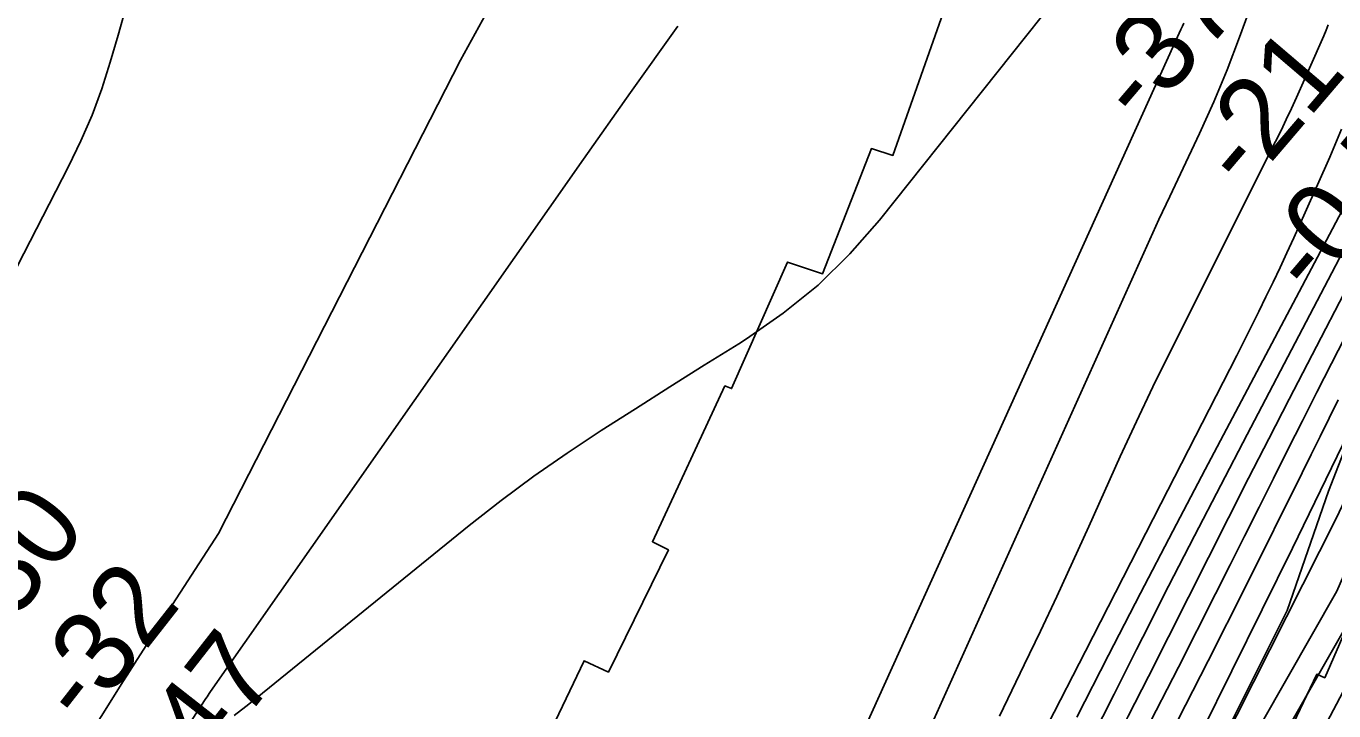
# Model space of a CAD drawing. Extents: x 3177385 to 3215275, y 903885 to 929304.
# Drawn here: x 3208135 to 3209214, y 921577 to 922142 of the extents above; entities that cross this region are included whole.
import ezdxf

# ---------------------------------------------------------------- set-up
doc = ezdxf.new("R2010")
doc.units = 0
for name, color, linetype in [('V-RIVR-EDGE', 7, 'Continuous'), ('V-RIVR-RANG', 7, 'Continuous'), ('V-RRAP-RVMT', 7, 'Continuous'), ('V-TOPO-DPTH', 7, 'Continuous'), ('V-TOPO-MAJR', 7, 'Continuous'), ('V-TOPO-MINR', 7, 'Continuous'), ('V-TOPO-WATR', 7, 'Continuous')]:
    doc.layers.add(name, color=color, linetype=linetype)

msp = doc.modelspace()

# ---------------------------------------------------------------- linework, layer by layer
at = {"layer": 'V-RIVR-EDGE'}
msp.add_lwpolyline([(3208442.3, 920650.1), (3208514.2, 920743.4), (3208574.8, 920812.8), (3208600.1, 920855.3), (3208627.6, 920895.7), (3208679.1, 920959.9), (3208723.1, 921018.4), (3208779.8, 921081.3), (3208834.7, 921139), (3208889.1, 921195.4), (3208945, 921270.4), (3208994.7, 921339), (3209054.1, 921441), (3209077.2, 921484.4), (3209127.8, 921563), (3209175.9, 921659.3), (3209210, 921757.9), (3209263.4, 921894.7), (3209306.7, 922002.4), (3209341.3, 922098), (3209366.8, 922207.4)], dxfattribs=at)
at = {"layer": 'V-RRAP-RVMT'}
for points in [[(3208896.9, 922166.8), (3208850.5, 922034.9), (3208832.7, 922040.5), (3208792.4, 921937.2), (3208763.6, 921946.8), (3208717.3, 921842.5), (3208711.9, 921844.7), (3208652, 921716.1), (3208665.3, 921709.4), (3208615.7, 921608.6), (3208595.7, 921617.9), (3208548.1, 921518.2), (3208529.5, 921528), (3208410.1, 921299.6), (3208393.4, 921307.1), (3208335.6, 921194.9), (3208323.5, 921200.9), (3208262, 921084.9), (3208257.1, 921087.5), (3208251.5, 921090.5), (3208186.4, 920966.1)], [(3208548.5, 920773.6), (3208578.1, 920757.6), (3208640.4, 920874.3), (3208652.5, 920867.5), (3208714.2, 920982.9), (3208737, 920972), (3208795.5, 921080.8), (3208825.9, 921066.1), (3208886.8, 921179.1), (3208913.6, 921165.9), (3208973.2, 921278), (3208991.7, 921269.6), (3209047.5, 921384.6), (3209068.5, 921376.2), (3209125.1, 921493.3), (3209142.5, 921485.5), (3209200.2, 921606.7), (3209206.9, 921603.8), (3209253.4, 921710.6)]]:
    msp.add_lwpolyline(points, dxfattribs=at)
at = {"layer": 'V-TOPO-DPTH'}
for points in [[(3208059.2, 921809.8), (3208170.3, 922025.8), (3208180.4, 922046.8), (3208189.6, 922068), (3208197.6, 922089.8), (3208204.7, 922111.8), (3208211.2, 922134.2), (3208217.4, 922156.6)], [(3208217.4, 922156.6), (3208211.2, 922134.2), (3208204.7, 922111.8), (3208197.6, 922089.8), (3208189.6, 922068), (3208180.4, 922046.8), (3208170.3, 922025.8), (3208059.2, 921809.8)], [(3209146.3, 922159.4), (3209136.6, 922132.4), (3209126.3, 922105.6), (3209115.2, 922079.2), (3209103.5, 922053), (3209087.9, 922019.8), (3209078.9, 922000.9), (3209069.8, 921982), (3208812.6, 921409.9), (3208800, 921387.7), (3208740.4, 921287.2), (3208728.1, 921267), (3208715.5, 921247), (3208702.5, 921227.3), (3208689.1, 921207.8), (3208248.5, 920578.8)], [(3208248.5, 920578.8), (3208689.1, 921207.8), (3208702.5, 921227.3), (3208715.5, 921247), (3208728.1, 921267), (3208740.4, 921287.2), (3208800, 921387.7), (3208812.6, 921409.9), (3209069.8, 921982), (3209078.9, 922000.9), (3209087.9, 922019.8), (3209103.5, 922053), (3209115.2, 922079.2), (3209126.3, 922105.6), (3209136.6, 922132.4), (3209146.3, 922159.4)], [(3208938.4, 921572.1), (3208958.9, 921614.5), (3208972.2, 921642.4), (3208985.8, 921671), (3208999.1, 921699.8), (3209012.2, 921728.6), (3209025.1, 921757.5), (3209038.1, 921786.4), (3209051.4, 921815.2), (3209065.1, 921843.8), (3209079.1, 921872.2), (3209166.3, 922046.4), (3209170.8, 922055.4), (3209175.1, 922064.4), (3209179.3, 922073.5), (3209183.4, 922082.6), (3209206, 922133.5), (3209207.9, 922138.1), (3209209.8, 922142.7)], [(3208938.4, 921572.1), (3208958.9, 921614.5), (3208972.2, 921642.4), (3208985.8, 921671), (3208999.1, 921699.8), (3209012.2, 921728.6), (3209025.1, 921757.5), (3209038.1, 921786.4), (3209051.4, 921815.2), (3209065.1, 921843.8), (3209079.1, 921872.2), (3209166.3, 922046.4), (3209170.8, 922055.4), (3209175.1, 922064.4), (3209179.3, 922073.5), (3209183.4, 922082.6), (3209206, 922133.5), (3209207.9, 922138.1), (3209209.8, 922142.7)], [(3209220.8, 922056.4), (3209211, 922033.4), (3209201, 922010.5), (3209190.8, 921987.7), (3209181.3, 921966.8), (3209175.6, 921954.5), (3209170, 921942.3), (3209164.2, 921930.2), (3209158.3, 921918.1), (3209152.4, 921906), (3209146.4, 921893.9), (3209140.3, 921881.9), (3209134.2, 921869.9), (3209071.5, 921747.5), (3209040.4, 921686.7), (3209009.3, 921625.9), (3208978.2, 921565.2)], [(3209220.8, 922056.4), (3209211, 922033.4), (3209201, 922010.5), (3209190.8, 921987.7), (3209181.3, 921966.8), (3209175.6, 921954.5), (3209170, 921942.3), (3209164.2, 921930.2), (3209158.3, 921918.1), (3209152.4, 921906), (3209146.4, 921893.9), (3209140.3, 921881.9), (3209134.2, 921869.9), (3209071.5, 921747.5), (3209040.4, 921686.7), (3209009.3, 921625.9), (3208978.2, 921565.2)], [(3208399.5, 920643), (3208429.8, 920683.9), (3208460.1, 920724.8), (3208767.2, 921139.9), (3208782.3, 921160.8), (3208797.2, 921182), (3208811.5, 921203.5), (3208825.5, 921225.3), (3208895.3, 921336.4), (3208916.8, 921371.7), (3208937.6, 921407.3), (3208957.5, 921443.4), (3208976.8, 921479.9), (3208995.6, 921516.7), (3209014.3, 921553.5), (3209033, 921590.4), (3209051.6, 921627.2), (3209056.7, 921637.4), (3209078, 921679.3), (3209099.4, 921721.1), (3209121, 921762.9), (3209142.7, 921804.5), (3209240.2, 921990.4)], [(3209240.2, 921990.4), (3209142.7, 921804.5), (3209121, 921762.9), (3209099.4, 921721.1), (3209078, 921679.3), (3209056.7, 921637.4), (3209051.6, 921627.2), (3209033, 921590.4), (3209014.3, 921553.5), (3208995.6, 921516.7), (3208976.8, 921479.9), (3208957.5, 921443.4), (3208937.6, 921407.3), (3208916.8, 921371.7), (3208895.3, 921336.4), (3208825.5, 921225.3), (3208811.5, 921203.5), (3208797.2, 921182), (3208782.3, 921160.8), (3208767.2, 921139.9), (3208460.1, 920724.8), (3208429.8, 920683.9), (3208399.5, 920643)], [(3209058.3, 921558.6), (3209086.1, 921612.5), (3209116.8, 921673.2), (3209128.8, 921697), (3209140.7, 921720.7), (3209152.6, 921744.5), (3209164.5, 921768.3), (3209176.4, 921792.1), (3209188.4, 921815.8), (3209200.4, 921839.6), (3209212.5, 921863.2), (3209250.7, 921937.7)], [(3209250.7, 921937.7), (3209212.5, 921863.2), (3209200.4, 921839.6), (3209188.4, 921815.8), (3209176.4, 921792.1), (3209164.5, 921768.3), (3209152.6, 921744.5), (3209140.7, 921720.7), (3209128.8, 921697), (3209116.8, 921673.2), (3209086.1, 921612.5), (3209058.3, 921558.6)], [(3209105.2, 921558.9), (3209130.3, 921609.5), (3209155.3, 921660.2), (3209180.1, 921710.9), (3209258.3, 921871.6)]]:
    msp.add_lwpolyline(points, dxfattribs=at)
at = {"layer": 'V-TOPO-MAJR'}
for points in [[(3208586.9, 920670.5), (3208639.8, 920741.5), (3208692.7, 920812.6), (3208745.6, 920883.7), (3208798.4, 920954.8), (3208852, 921027.1), (3208877.7, 921062.3), (3208903, 921097.7), (3208927.8, 921133.5), (3208952.3, 921169.6), (3209269.5, 921725.3), (3209275, 921739), (3209280.5, 921752.6), (3209286.1, 921766.3), (3209291.8, 921779.9), (3209297.7, 921793.4), (3209303.6, 921806.9), (3209330.1, 921866), (3209340.6, 921889.7), (3209350.8, 921913.6), (3209360.7, 921937.6), (3209370.4, 921961.6), (3209783.6, 923404.9)], [(3207979.8, 921226.6), (3208197.1, 921572), (3208215.6, 921601.2), (3208234.2, 921630.4), (3208252.9, 921659.5), (3208271.7, 921688.6), (3208294, 921723), (3208493.7, 922113.4), (3208517.8, 922157.4)], [(3209090.5, 922143.9), (3209089.4, 922141.4), (3209088.2, 922138.9), (3208692.7, 921265.3), (3208687.8, 921258), (3208682.9, 921250.8), (3208599.4, 921132.5), (3208552.5, 921066.3), (3208505.2, 921000.4), (3208457.4, 920934.8), (3208409.3, 920869.4), (3208210.3, 920601)]]:
    msp.add_lwpolyline(points, dxfattribs=at)
at = {"layer": 'V-TOPO-MINR'}
for points in [[(3208330.9, 920529.9), (3208769.6, 921121.2), (3208788.6, 921147.4), (3208807.2, 921174), (3208825.2, 921201), (3208842.8, 921228.2), (3208931, 921368.8), (3208957.6, 921412.4), (3208983.4, 921456.4), (3209007.9, 921501.2), (3209031.6, 921546.4), (3209044.7, 921572.1), (3209061.3, 921604.8), (3209077.8, 921637.6), (3209094.3, 921670.3), (3209110.8, 921703.1), (3209127.3, 921735.8), (3209143.9, 921768.5), (3209160.6, 921801.1), (3209177.4, 921833.7), (3209245.3, 921964.7), (3209252.3, 921978.4), (3209259.3, 921992.2), (3209639.2, 923436.7)], [(3208650.2, 920681.8), (3208708.2, 920759.1), (3208766.4, 920836.2), (3208824.9, 920913.1), (3208920.3, 921038.1), (3208931.1, 921052.4), (3208941.9, 921066.8), (3208952.6, 921081.3), (3209336.8, 921810.2), (3209338.3, 921815.8), (3209340, 921821.3), (3209341.9, 921826.8), (3209344, 921832.2), (3209346.2, 921837.6), (3209348.4, 921843), (3209350.7, 921848.4), (3209358.7, 921866.9), (3209365, 921881.6), (3209371.1, 921896.3), (3209377, 921911), (3209826.1, 923406.8)], [(3208472.8, 920562), (3208847.7, 921056.1), (3208867.7, 921083), (3208887.5, 921110.1), (3208906.8, 921137.6), (3208925.8, 921165.2), (3209216.7, 921675.3), (3209227, 921698.8), (3209237.4, 921722.1), (3209247.9, 921745.4), (3209258.6, 921768.7), (3209321.3, 921904.4), (3209326.9, 921916.9), (3209332.4, 921929.4), (3209337.8, 921942), (3209343.1, 921954.7), (3209364.9, 922008.4), (3209368.6, 922017.3), (3209372.3, 922026.1), (3209376.1, 922034.9), (3209379.9, 922043.7), (3209726.3, 923299.3)], [(3208539.7, 920678.9), (3208587.5, 920741.9), (3208635.2, 920804.8), (3208844.6, 921080.9), (3208859.4, 921100.8), (3208874, 921120.9), (3208888.3, 921141.2), (3208902.3, 921161.6), (3208998.4, 921304.1), (3209216.1, 921734.8), (3209313.5, 921939.6), (3209315.6, 921944), (3209317.5, 921948.5), (3209321.7, 921958.5), (3209322.4, 921960.1), (3209323.1, 921961.7), (3209324.4, 921964.9), (3209325.9, 921968.1), (3209680.7, 923225.5)], [(3208306.8, 921572.7), (3208316.4, 921580.1), (3208325.9, 921587.6), (3208500.8, 921729.4), (3208527.3, 921750), (3208554.1, 921770.1), (3208581.7, 921789.3), (3208609.7, 921807.8), (3208638, 921825.8), (3208666.4, 921843.8), (3208694.8, 921861.7), (3208723.3, 921879.5), (3208729.6, 921883.5), (3208760, 921904.7), (3208788.7, 921927.8), (3208814.9, 921953.7), (3208839.4, 921981.5), (3209009.5, 922195.2)], [(3208217.4, 922156.6), (3208211.2, 922134.2), (3208204.7, 922111.8), (3208197.6, 922089.8), (3208189.6, 922068), (3208180.4, 922046.8), (3208170.3, 922025.8), (3208059.2, 921809.8)], [(3208248.5, 920578.8), (3208689.1, 921207.8), (3208702.5, 921227.3), (3208715.5, 921247), (3208728.1, 921267), (3208740.4, 921287.2), (3208800, 921387.7), (3208812.6, 921409.9), (3209069.8, 921982), (3209078.9, 922000.9), (3209087.9, 922019.8), (3209103.5, 922053), (3209115.2, 922079.2), (3209126.3, 922105.6), (3209136.6, 922132.4), (3209146.3, 922159.4)], [(3208673, 922141.5), (3208634, 922086.7), (3208595.2, 922031.7), (3208287.4, 921592.5), (3208286.4, 921591), (3208284.5, 921588.1), (3208283.5, 921586.7), (3208272.2, 921569.4)], [(3208938.4, 921572.1), (3208958.9, 921614.5), (3208972.2, 921642.4), (3208985.8, 921671), (3208999.1, 921699.8), (3209012.2, 921728.6), (3209025.1, 921757.5), (3209038.1, 921786.4), (3209051.4, 921815.2), (3209065.1, 921843.8), (3209079.1, 921872.2), (3209166.3, 922046.4), (3209170.8, 922055.4), (3209175.1, 922064.4), (3209179.3, 922073.5), (3209183.4, 922082.6), (3209206, 922133.5), (3209207.9, 922138.1), (3209209.8, 922142.7)], [(3208978.2, 921565.2), (3209009.3, 921625.9), (3209040.4, 921686.7), (3209071.5, 921747.5), (3209134.2, 921869.9), (3209140.3, 921881.9), (3209146.4, 921893.9), (3209152.4, 921906), (3209158.3, 921918.1), (3209164.2, 921930.2), (3209170, 921942.3), (3209175.6, 921954.5), (3209181.3, 921966.8), (3209190.8, 921987.7), (3209201, 922010.5), (3209211, 922033.4), (3209220.8, 922056.4)], [(3209002.3, 921571.3), (3209028.5, 921622.5), (3209054.8, 921673.7), (3209081.4, 921724.7), (3209108.2, 921775.7), (3209226, 921998.2)], [(3208399.5, 920643), (3208429.8, 920683.9), (3208460.1, 920724.8), (3208767.2, 921139.9), (3208782.3, 921160.8), (3208797.2, 921182), (3208811.5, 921203.5), (3208825.5, 921225.3), (3208895.3, 921336.4), (3208916.8, 921371.7), (3208937.6, 921407.3), (3208957.5, 921443.4), (3208976.8, 921479.9), (3208995.6, 921516.7), (3209014.3, 921553.5), (3209033, 921590.4), (3209051.6, 921627.2), (3209056.7, 921637.4), (3209078, 921679.3), (3209099.4, 921721.1), (3209121, 921762.9), (3209142.7, 921804.5), (3209240.2, 921990.4)], [(3209105.2, 921558.9), (3209130.3, 921609.5), (3209155.3, 921660.2), (3209180.1, 921710.9), (3209258.3, 921871.6)], [(3209079.4, 921556.5), (3209110.7, 921617.9), (3209141.7, 921679.5), (3209188.1, 921773), (3209195.5, 921788), (3209203, 921803), (3209210.5, 921818.1), (3209217.9, 921833.1)]]:
    msp.add_lwpolyline(points, dxfattribs=at)
at = {"layer": 'V-TOPO-WATR'}
msp.add_lwpolyline([(3209058.3, 921558.6), (3209086.1, 921612.5), (3209116.8, 921673.2), (3209128.8, 921697), (3209140.7, 921720.7), (3209152.6, 921744.5), (3209164.5, 921768.3), (3209176.4, 921792.1), (3209188.4, 921815.8), (3209200.4, 921839.6), (3209212.5, 921863.2), (3209250.7, 921937.7)], dxfattribs=at)

# ---------------------------------------------------------------- texts
at = {"layer": 'V-RIVR-RANG'}
for s, rotation, p in [('-37', 49.5303, (3209056.4, 922058.3)), ('-21', 49.5303, (3209141.8, 922004.2)), ('-0.5', 49.5303, (3209198, 921916)), ('-30', 51.9367, (3208107, 921626.1)), ('-32', 51.9367, (3208184.1, 921562.4)), ('-47', 51.9367, (3208266.2, 921505.1))]:
    msp.add_text(s, height=67, rotation=rotation, dxfattribs=at).set_placement(p)

doc.saveas('drawing.dxf')
